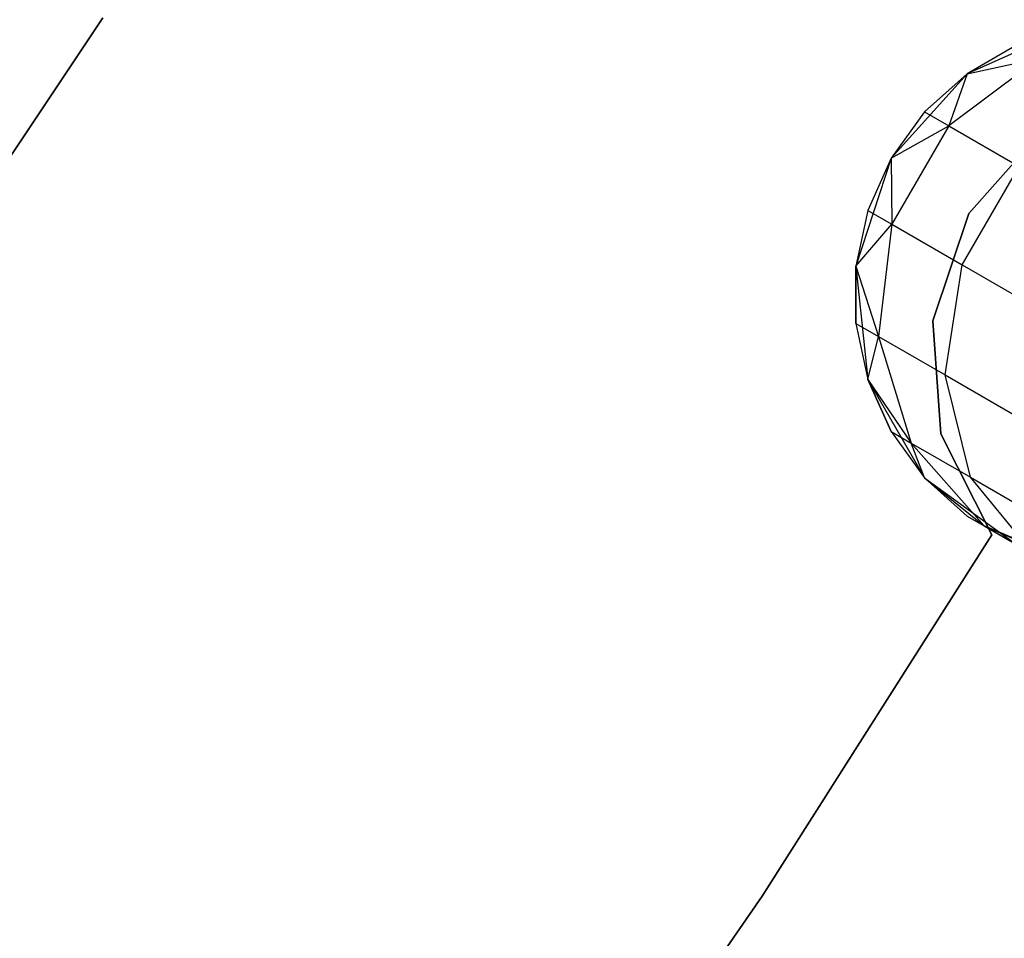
# Model space of a CAD drawing. Extents: x -189 to 189, y -189 to 189.
# Tile 391 of 591: x 31.69 to 35.29, y -22.97 to -19.61. Entities that reach past the tile are written whole.
import ezdxf

# ---------------------------------------------------------------- set-up
doc = ezdxf.new("R2010")
doc.units = 0
doc.header["$LTSCALE"] = 25.4
doc.layers.get('0').update_dxf_attribs({"linetype": 'CONTINUOUS'})

# ---------------------------------------------------------------- blocks, each defined once
blk = doc.blocks.new('CAMELEON-KENAI-C-12244_STL')
at = {"color": 0}
for p, q in [((30.3536, -22.0481, -4), (31.9894, -19.5998, -4)), ((31.9894, -19.5998, -2), (30.3536, -22.0481, -2)), ((31.9894, -19.5998, -2), (30.3536, -22.0481, -2)), ((30.3536, -22.0481, -4), (31.9894, -19.5998, -4)), ((35.5308, -19.635, -2), (35.1509, -19.8041, -2)), ((35.5308, -19.635, -2), (35.1509, -19.8041, -2)), ((35.332, -19.6996, -7.5), (35.1509, -19.8041, -2)), ((35.332, -19.6996, -7.5), (35.1509, -19.8041, -7.5)), ((35.332, -19.6996, -7.5), (35.1509, -19.8041, -2)), ((35.332, -19.6996, -7.5), (35.1509, -19.8041, -7.5)), ((35.4149, -19.7474, -8.227), (35.0835, -19.9947, -8.2708)), ((35.4149, -19.7474, -8.227), (35.0835, -19.9947, -8.2708)), ((35.1509, -19.8041, -7.5), (35.4149, -19.7474, -8.227)), ((35.1509, -19.8041, -7.5), (35.4149, -19.7474, -8.227)), ((35.1509, -19.8041, -2), (34.8727, -20.1131, -2)), ((35.1509, -19.8041, -2), (34.8727, -20.1131, -2)), ((35.1509, -19.8041, -7.5), (34.9956, -19.944, -7.5)), ((34.9956, -19.944, -7.5), (35.1509, -19.8041, -2)), ((34.9956, -19.944, -7.5), (35.1509, -19.8041, -2)), ((35.1509, -19.8041, -7.5), (34.9956, -19.944, -7.5)), ((35.1509, -19.8041, -7.5), (35.0835, -19.9947, -8.2708)), ((35.1509, -19.8041, -7.5), (35.0835, -19.9947, -8.2708)), ((35.1509, -19.8041, -7.5), (35.1509, -19.8041, -2)), ((35.1509, -19.8041, -7.5), (35.1509, -19.8041, -2)), ((34.9956, -19.944, -7.5), (34.8727, -20.1131, -2)), ((34.9956, -19.944, -7.5), (34.8727, -20.1131, -2)), ((34.9956, -19.944, -7.5), (34.8727, -20.1131, -7.5)), ((34.9956, -19.944, -7.5), (34.8727, -20.1131, -7.5)), ((34.9956, -19.944, -7.5), (35.0835, -19.9947, -8.2708)), ((34.9956, -19.944, -7.5), (35.0835, -19.9947, -8.2708)), ((34.8727, -20.1131, -7.5), (35.0835, -19.9947, -8.2708)), ((34.8727, -20.1131, -7.5), (35.0835, -19.9947, -8.2708)), ((35.0835, -19.9947, -8.2708), (34.8756, -20.3549, -8.2708)), ((35.0835, -19.9947, -8.2708), (34.8756, -20.3549, -8.2708)), ((35.0835, -19.9947, -8.2708), (35.3411, -20.1435, -8.9891)), ((35.0835, -19.9947, -8.2708), (35.3411, -20.1435, -8.9891)), ((35.4315, -20.0049, -2), (35.1576, -20.3156, -2)), ((35.1576, -20.3156, -4), (35.4315, -20.0049, -4)), ((35.1576, -20.3156, -4), (35.4315, -20.0049, -4)), ((35.4315, -20.0049, -2), (35.1576, -20.3156, -2)), ((34.8727, -20.1131, -2), (34.7442, -20.5086, -2)), ((34.8727, -20.1131, -2), (34.7442, -20.5086, -2)), ((34.8727, -20.1131, -2), (34.7877, -20.3041, -7.5)), ((34.8727, -20.1131, -7.5), (34.7877, -20.3041, -7.5)), ((34.8727, -20.1131, -2), (34.7877, -20.3041, -7.5)), ((34.8727, -20.1131, -7.5), (34.7877, -20.3041, -7.5)), ((34.8727, -20.1131, -7.5), (34.8727, -20.1131, -2)), ((34.8727, -20.1131, -7.5), (34.8727, -20.1131, -2)), ((34.8727, -20.1131, -7.5), (34.8756, -20.3549, -8.2708)), ((34.8727, -20.1131, -7.5), (34.8756, -20.3549, -8.2708)), ((35.1332, -20.5036, -8.9891), (35.3411, -20.1435, -8.9891)), ((35.1332, -20.5036, -8.9891), (35.3411, -20.1435, -8.9891)), ((34.7877, -20.3041, -7.5), (34.7442, -20.5086, -2)), ((34.7877, -20.3041, -7.5), (34.7442, -20.5086, -7.5)), ((34.7877, -20.3041, -7.5), (34.7442, -20.5086, -2)), ((34.7877, -20.3041, -7.5), (34.7442, -20.5086, -7.5)), ((34.7877, -20.3041, -7.5), (34.8756, -20.3549, -8.2708)), ((34.7877, -20.3041, -7.5), (34.8756, -20.3549, -8.2708)), ((35.1576, -20.3156, -2), (35.0251, -20.708, -2)), ((35.0251, -20.708, -4), (35.1576, -20.3156, -4)), ((35.0251, -20.708, -4), (35.1576, -20.3156, -4)), ((35.1576, -20.3156, -2), (35.0251, -20.708, -2)), ((35.1576, -20.3156, -2), (35.1576, -20.3156, -4)), ((35.1576, -20.3156, -2), (35.1576, -20.3156, -4)), ((34.7442, -20.5086, -7.5), (34.8756, -20.3549, -8.2708)), ((34.7442, -20.5086, -7.5), (34.8756, -20.3549, -8.2708)), ((34.8756, -20.3549, -8.2708), (34.8271, -20.7655, -8.227)), ((34.8756, -20.3549, -8.2708), (34.8271, -20.7655, -8.227)), ((34.8756, -20.3549, -8.2708), (35.1332, -20.5036, -8.9891)), ((34.8756, -20.3549, -8.2708), (35.1332, -20.5036, -8.9891)), ((34.7442, -20.5086, -2), (34.7877, -20.9222, -2)), ((34.7442, -20.5086, -7.5), (34.7442, -20.5086, -2)), ((34.7442, -20.5086, -7.5), (34.7442, -20.5086, -2)), ((34.7442, -20.5086, -7.5), (34.7442, -20.7177, -7.5)), ((34.7442, -20.7177, -7.5), (34.7442, -20.5086, -2)), ((34.7442, -20.7177, -7.5), (34.7442, -20.5086, -2)), ((34.7442, -20.5086, -2), (34.7877, -20.9222, -2)), ((34.7442, -20.5086, -7.5), (34.7442, -20.7177, -7.5)), ((34.7442, -20.5086, -7.5), (34.8271, -20.7655, -8.227)), ((34.7442, -20.5086, -7.5), (34.8271, -20.7655, -8.227)), ((35.0701, -20.9058, -8.9045), (35.1332, -20.5036, -8.9891)), ((35.0701, -20.9058, -8.9045), (35.1332, -20.5036, -8.9891)), ((35.1332, -20.5036, -8.9891), (35.5431, -20.7403, -9.6059)), ((35.1332, -20.5036, -8.9891), (35.5431, -20.7403, -9.6059)), ((35.0251, -20.708, -2), (35.0251, -20.708, -4)), ((35.0251, -20.708, -2), (35.0251, -20.708, -4)), ((35.0251, -20.708, -2), (35.0548, -21.1212, -2)), ((35.0548, -21.1212, -4), (35.0251, -20.708, -4)), ((35.0548, -21.1212, -4), (35.0251, -20.708, -4)), ((35.0251, -20.708, -2), (35.0548, -21.1212, -2)), ((34.7442, -20.7177, -7.5), (34.7877, -20.9222, -2)), ((34.7442, -20.7177, -7.5), (34.7877, -20.9222, -7.5)), ((34.7442, -20.7177, -7.5), (34.7877, -20.9222, -2)), ((34.7442, -20.7177, -7.5), (34.7877, -20.9222, -7.5)), ((34.7442, -20.7177, -7.5), (34.8271, -20.7655, -8.227)), ((34.7442, -20.7177, -7.5), (34.8271, -20.7655, -8.227)), ((34.7877, -20.9222, -7.5), (34.8271, -20.7655, -8.227)), ((34.7877, -20.9222, -7.5), (34.8271, -20.7655, -8.227)), ((34.8271, -20.7655, -8.227), (34.9465, -21.1557, -8.147)), ((34.8271, -20.7655, -8.227), (34.9465, -21.1557, -8.147)), ((34.8271, -20.7655, -8.227), (35.0701, -20.9058, -8.9045)), ((34.8271, -20.7655, -8.227), (35.0701, -20.9058, -8.9045)), ((34.7877, -20.9222, -2), (34.9956, -21.2823, -2)), ((34.7877, -20.9222, -7.5), (34.7877, -20.9222, -2)), ((34.7877, -20.9222, -7.5), (34.7877, -20.9222, -2)), ((34.7877, -20.9222, -7.5), (34.8727, -21.1131, -7.5)), ((34.8727, -21.1131, -7.5), (34.7877, -20.9222, -2)), ((34.8727, -21.1131, -7.5), (34.7877, -20.9222, -2)), ((34.7877, -20.9222, -2), (34.9956, -21.2823, -2)), ((34.7877, -20.9222, -7.5), (34.8727, -21.1131, -7.5)), ((34.7877, -20.9222, -7.5), (34.9465, -21.1557, -8.147)), ((34.7877, -20.9222, -7.5), (34.9465, -21.1557, -8.147)), ((35.1628, -21.2806, -8.75), (35.0701, -20.9058, -8.9045)), ((35.0701, -20.9058, -8.9045), (35.4567, -21.129, -9.4863)), ((35.0701, -20.9058, -8.9045), (35.4567, -21.129, -9.4863)), ((35.1628, -21.2806, -8.75), (35.0701, -20.9058, -8.9045)), ((34.8727, -21.1131, -7.5), (34.9956, -21.2823, -2)), ((34.8727, -21.1131, -7.5), (34.9956, -21.2823, -7.5)), ((34.8727, -21.1131, -7.5), (34.9956, -21.2823, -2)), ((34.8727, -21.1131, -7.5), (34.9956, -21.2823, -7.5)), ((34.8727, -21.1131, -7.5), (34.9465, -21.1557, -8.147)), ((34.8727, -21.1131, -7.5), (34.9465, -21.1557, -8.147)), ((35.0548, -21.1212, -2), (35.0548, -21.1212, -4)), ((35.0548, -21.1212, -2), (35.0548, -21.1212, -4)), ((35.0548, -21.1212, -2), (35.2419, -21.4907, -2)), ((35.2419, -21.4907, -4), (35.0548, -21.1212, -4)), ((35.2419, -21.4907, -4), (35.0548, -21.1212, -4)), ((35.0548, -21.1212, -2), (35.2419, -21.4907, -2)), ((34.9956, -21.2823, -7.5), (34.9465, -21.1557, -8.147)), ((34.9465, -21.1557, -8.147), (35.2131, -21.458, -8.0447)), ((34.9956, -21.2823, -7.5), (34.9465, -21.1557, -8.147)), ((34.9465, -21.1557, -8.147), (35.2131, -21.458, -8.0447)), ((34.9465, -21.1557, -8.147), (35.1628, -21.2806, -8.75)), ((34.9465, -21.1557, -8.147), (35.1628, -21.2806, -8.75)), ((34.9956, -21.2823, -2), (35.332, -21.5267, -2)), ((34.9956, -21.2823, -7.5), (34.9956, -21.2823, -2)), ((34.9956, -21.2823, -7.5), (34.9956, -21.2823, -2)), ((34.9956, -21.2823, -7.5), (35.1509, -21.4222, -7.5)), ((35.1509, -21.4222, -7.5), (34.9956, -21.2823, -2)), ((35.1509, -21.4222, -7.5), (34.9956, -21.2823, -2)), ((34.9956, -21.2823, -2), (35.332, -21.5267, -2)), ((34.9956, -21.2823, -7.5), (35.1509, -21.4222, -7.5)), ((34.9956, -21.2823, -7.5), (35.2131, -21.458, -8.0447)), ((34.9956, -21.2823, -7.5), (35.2131, -21.458, -8.0447)), ((35.3951, -21.5631, -8.5523), (35.1628, -21.2806, -8.75)), ((35.1628, -21.2806, -8.75), (35.5068, -21.4793, -9.2678)), ((35.1628, -21.2806, -8.75), (35.5068, -21.4793, -9.2678)), ((35.3951, -21.5631, -8.5523), (35.1628, -21.2806, -8.75)), ((35.1509, -21.4222, -7.5), (35.332, -21.5267, -2)), ((35.1509, -21.4222, -7.5), (35.332, -21.5267, -2)), ((35.1509, -21.4222, -7.5), (35.2131, -21.458, -8.0447)), ((35.1509, -21.4222, -7.5), (35.2131, -21.458, -8.0447)), ((35.332, -21.5267, -7.5), (35.2131, -21.458, -8.0447)), ((35.5308, -21.5913, -7.5), (35.2131, -21.458, -8.0447)), ((35.2131, -21.458, -8.0447), (35.5807, -21.6201, -7.9377)), ((35.5308, -21.5913, -7.5), (35.2131, -21.458, -8.0447)), ((35.332, -21.5267, -7.5), (35.2131, -21.458, -8.0447)), ((35.2131, -21.458, -8.0447), (35.5807, -21.6201, -7.9377)), ((35.2131, -21.458, -8.0447), (35.3951, -21.5631, -8.5523)), ((35.2131, -21.458, -8.0447), (35.3951, -21.5631, -8.5523)), ((35.2419, -21.4907, -2), (34.4006, -22.813, -2)), ((34.4006, -22.813, -4), (35.2419, -21.4907, -4)), ((34.4006, -22.813, -4), (35.2419, -21.4907, -4)), ((35.2419, -21.4907, -2), (34.4006, -22.813, -2)), ((35.2419, -21.4907, -2), (35.2419, -21.4907, -4)), ((35.2419, -21.4907, -2), (35.2419, -21.4907, -4)), ((34.4006, -22.813, -2), (33.5096, -24.1025, -2)), ((33.5096, -24.1025, -4), (34.4006, -22.813, -4)), ((33.5096, -24.1025, -4), (34.4006, -22.813, -4)), ((34.4006, -22.813, -2), (33.5096, -24.1025, -2)), ((34.4006, -22.813, -2), (34.4006, -22.813, -4)), ((34.4006, -22.813, -2), (34.4006, -22.813, -4))]:
    blk.add_line(p, q, dxfattribs=at)

msp = doc.modelspace()

# ---------------------------------------------------------------- block references
at = {"color": 0}
msp.add_blockref('CAMELEON-KENAI-C-12244_STL', (0, 0), dxfattribs=at)

doc.saveas('drawing.dxf')
